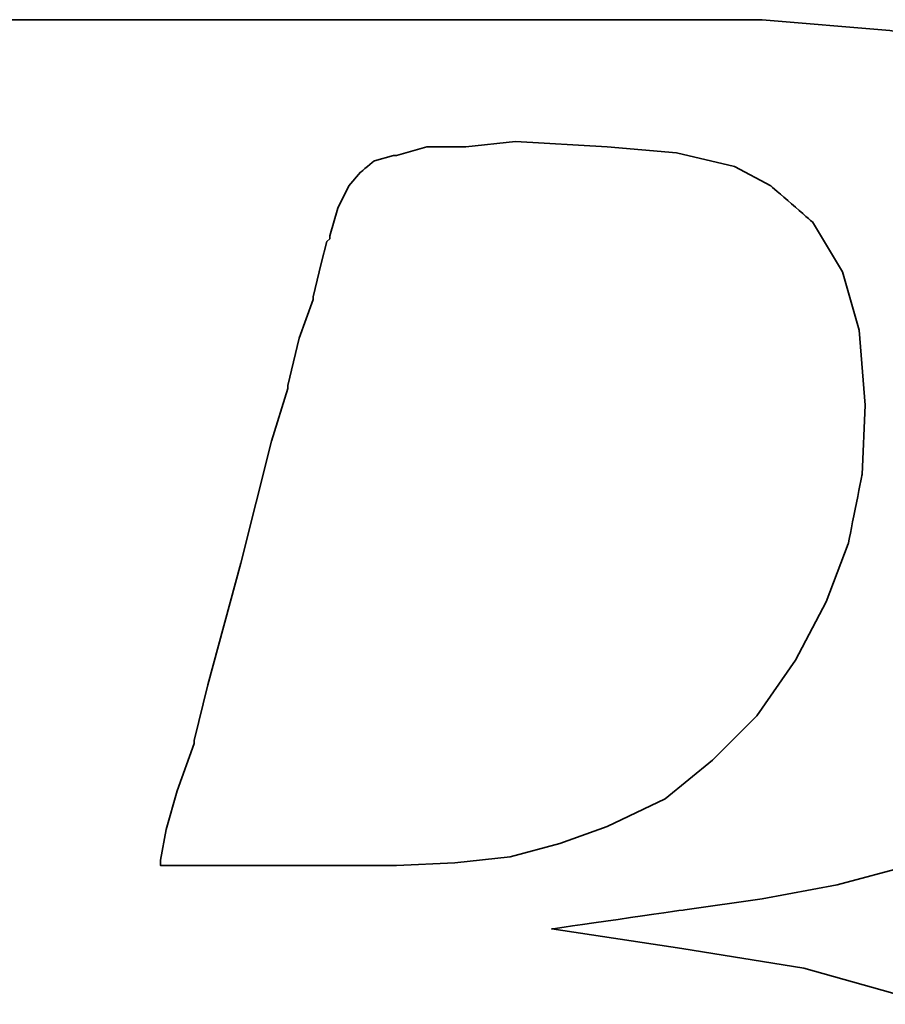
# Model space of a CAD drawing. Header units: millimetres. Extents: x 443 to 3685, y -1599 to 860.
# Tile 437 of 610: x 2779.28 to 2781.38, y -908.65 to -906.26. Entities that reach past the tile are written whole.
import ezdxf

# ---------------------------------------------------------------- set-up
doc = ezdxf.new("R2010")
doc.units = ezdxf.units.MM
doc.layers.add('DIM', color=4, linetype='CONTINUOUS')
doc.layers.add('layer 1', color=7, linetype='CONTINUOUS')

# ---------------------------------------------------------------- blocks, each defined once
blk = doc.blocks.new('TBI MOTION logo(完整正式版)')
at = {"layer": 'layer 1', "color": 22, "lineweight": 35}
for points, knots in [([(-64.65375, -6.86375), (-64.65375, -6.86375), (-64.84375, -7.29625), (-64.84375, -7.29625), (-64.84375, -7.29625), (-64.84375, -7.29625), (-64.86875, -7.34375), (-64.86875, -7.34375), (-64.86875, -7.34375), (-64.86875, -7.34375), (-64.86875, -7.36875), (-64.86875, -7.36875), (-64.86875, -7.36875), (-64.86875, -7.36875), (-65.15375, -7.65375), (-65.15375, -7.65375), (-65.15375, -7.65375), (-65.15375, -7.65375), (-65.17875, -7.65375), (-65.17875, -7.65375), (-65.17875, -7.65375), (-65.17875, -7.65375), (-65.20375, -7.67875), (-65.20375, -7.67875), (-65.20375, -7.67875), (-65.20375, -7.67875), (-65.58875, -7.87125), (-65.58875, -7.87125), (-65.58875, -7.87125), (-65.58875, -7.87125), (-65.63375, -7.87125), (-65.63375, -7.87125), (-65.63375, -7.87125), (-65.63375, -7.87125), (-65.65875, -7.89375), (-65.65875, -7.89375), (-65.65875, -7.89375), (-65.65875, -7.89375), (-66.09375, -7.94375), (-66.09375, -7.94375), (-66.09375, -7.94375), (-66.09375, -7.94375), (-66.11375, -7.94375), (-66.11375, -7.94375), (-66.11375, -7.94375), (-66.11375, -7.94375), (-66.16375, -7.94375), (-66.16375, -7.94375), (-66.16375, -7.94375), (-66.16375, -7.94375), (-66.30875, -7.94375), (-66.30875, -7.94375), (-66.30875, -7.94375), (-66.30875, -7.94375), (-66.69375, -7.94375), (-66.69375, -7.94375), (-66.69375, -7.94375), (-66.69375, -7.94375), (-67.07375, -7.94375), (-67.07375, -7.94375), (-67.07375, -7.94375), (-67.07375, -7.94375), (-67.12375, -7.94375), (-67.12375, -7.94375), (-67.12375, -7.94375), (-67.12375, -7.94375), (-67.12375, -7.96625), (-67.12375, -7.96625), (-67.12375, -7.96625), (-67.12375, -7.96625), (-67.14875, -7.99125), (-67.14875, -7.99125), (-67.14875, -7.99125), (-67.14875, -7.99125), (-67.24375, -8.34875), (-67.24375, -8.34875), (-67.24375, -8.34875), (-67.24375, -8.34875), (-67.31375, -8.68625), (-67.31375, -8.68625), (-67.31375, -8.68625), (-67.31375, -8.68625), (-67.26875, -8.68625), (-67.26875, -8.68625), (-67.26875, -8.68625), (-67.26875, -8.68625), (-67.07375, -8.68625), (-67.07375, -8.68625), (-67.07375, -8.68625), (-67.07375, -8.68625), (-66.54875, -8.68625), (-66.54875, -8.68625), (-66.54875, -8.68625), (-66.54875, -8.68625), (-65.82625, -8.68625), (-65.82625, -8.68625), (-65.82625, -8.68625), (-65.82625, -8.68625), (-65.01375, -8.68625), (-65.01375, -8.68625), (-65.01375, -8.68625), (-65.01375, -8.68625), (-64.05375, -8.68625), (-64.05375, -8.68625), (-64.05375, -8.68625), (-64.05375, -8.68625), (-62.08375, -8.68625), (-62.08375, -8.68625), (-62.08375, -8.68625), (-62.08375, -8.68625), (-60.06875, -8.68625), (-60.06875, -8.68625), (-60.06875, -8.68625), (-60.06875, -8.68625), (-59.10875, -8.68625), (-59.10875, -8.68625), (-59.10875, -8.68625), (-59.10875, -8.68625), (-58.29375, -8.68625), (-58.29375, -8.68625), (-58.29375, -8.68625), (-58.29375, -8.68625), (-57.57375, -8.68625), (-57.57375, -8.68625), (-57.57375, -8.68625), (-57.57375, -8.68625), (-57.04875, -8.68625), (-57.04875, -8.68625), (-57.04875, -8.68625), (-57.04875, -8.68625), (-56.85375, -8.68625), (-56.85375, -8.68625), (-56.85375, -8.68625), (-56.85375, -8.68625), (-56.70875, -8.68625), (-56.70875, -8.68625), (-56.70875, -8.68625), (-56.70875, -8.68625), (-56.61375, -8.68625), (-56.61375, -8.68625), (-56.61375, -8.68625), (-56.61375, -8.68625), (-56.56875, -8.68625), (-56.56875, -8.68625), (-56.56875, -8.68625), (-56.56875, -8.68625), (-55.65375, -8.63875), (-55.65375, -8.63875), (-55.65375, -8.63875), (-55.65375, -8.63875), (-54.76875, -8.51875), (-54.76875, -8.51875), (-54.76875, -8.51875), (-54.76875, -8.51875), (-53.90375, -8.30375), (-53.90375, -8.30375), (-53.90375, -8.30375), (-53.90375, -8.30375), (-53.08875, -8.03875), (-53.08875, -8.03875), (-53.08875, -8.03875), (-53.08875, -8.03875), (-52.34375, -7.65375), (-52.34375, -7.65375), (-52.34375, -7.65375), (-52.34375, -7.65375), (-51.69875, -7.29625), (-51.69875, -7.29625), (-51.69875, -7.29625), (-51.69875, -7.29625), (-51.21875, -6.91125), (-51.21875, -6.91125), (-51.21875, -6.91125), (-51.21875, -6.91125), (-50.83375, -6.50375), (-50.83375, -6.50375), (-50.83375, -6.50375), (-50.83375, -6.50375), (-50.44875, -5.94875), (-50.44875, -5.94875), (-50.44875, -5.94875), (-50.44875, -5.94875), (-50.13875, -5.30375), (-50.13875, -5.30375), (-50.13875, -5.30375), (-50.13875, -5.30375), (-49.99375, -4.65375), (-49.99375, -4.65375), (-49.99375, -4.65375), (-49.99375, -4.65375), (-49.92375, -3.98375), (-49.92375, -3.98375), (-49.92375, -3.98375), (-49.92375, -3.98375), (-49.99375, -3.19374), (-49.99375, -3.19374), (-49.99375, -3.19374), (-49.99375, -3.19374), (-50.23374, -2.44874), (-50.23374, -2.44874), (-50.23374, -2.44874), (-50.23374, -2.44874), (-50.59375, -1.87374), (-50.59375, -1.87374), (-50.59375, -1.87374), (-50.59375, -1.87374), (-51.09875, -1.31874), (-51.09875, -1.31874), (-51.09875, -1.31874), (-51.09875, -1.31874), (-51.74375, -0.81875), (-51.74375, -0.81875), (-51.74375, -0.81875), (-51.74375, -0.81875), (-52.53875, -0.48125), (-52.53875, -0.48125), (-52.53875, -0.48125), (-52.53875, -0.48125), (-53.47375, -0.21875), (-53.47375, -0.21875), (-53.47375, -0.21875), (-53.47375, -0.21875), (-54.52875, -0.04874), (-54.52875, -0.04874), (-54.52875, -0.04874), (-54.52875, -0.04874), (-55.65375, 0.12125), (-55.65375, 0.12125), (-55.65375, 0.12125), (-55.65375, 0.12125), (-54.50375, 0.28624), (-54.50375, 0.28624), (-54.50375, 0.28624), (-54.50375, 0.28624), (-53.83375, 0.38124), (-53.83375, 0.38124), (-53.83375, 0.38124), (-53.83375, 0.38124), (-53.18375, 0.50125), (-53.18375, 0.50125), (-53.18375, 0.50125), (-53.18375, 0.50125), (-52.55875, 0.66874), (-52.55875, 0.66874), (-52.55875, 0.66874), (-52.55875, 0.66874), (-52.03375, 0.86124), (-52.03375, 0.86124), (-52.03375, 0.86124), (-52.03375, 0.86124), (-51.50374, 1.03124), (-51.50374, 1.03124), (-51.50374, 1.03124), (-51.50374, 1.03124), (-51.09875, 1.27125), (-51.09875, 1.27125), (-51.09875, 1.27125), (-51.09875, 1.27125), (-50.71375, 1.48624), (-50.71375, 1.48624), (-50.71375, 1.48624), (-50.71375, 1.48624), (-50.37625, 1.77625), (-50.37625, 1.77625), (-50.37625, 1.77625), (-50.37625, 1.77625), (-49.82375, 2.37625), (-49.82375, 2.37625), (-49.82375, 2.37625), (-49.82375, 2.37625), (-49.41875, 2.99625), (-49.41875, 2.99625), (-49.41875, 2.99625), (-49.41875, 2.99625), (-49.22375, 3.76625), (-49.22375, 3.76625), (-49.22375, 3.76625), (-49.22375, 3.76625), (-49.15375, 4.50874), (-49.15375, 4.50874), (-49.15375, 4.50874), (-49.15375, 4.50874), (-49.20375, 5.25125), (-49.20375, 5.25125), (-49.20375, 5.25125), (-49.20375, 5.25125), (-49.41875, 5.92625), (-49.41875, 5.92625), (-49.41875, 5.92625), (-49.41875, 5.92625), (-49.77875, 6.47625), (-49.77875, 6.47625), (-49.77875, 6.47625), (-49.77875, 6.47625), (-50.33125, 7.02624), (-50.33125, 7.02624), (-50.33125, 7.02624), (-50.33125, 7.02624), (-51.00125, 7.43625), (-51.00125, 7.43625), (-51.00125, 7.43625), (-51.00125, 7.43625), (-51.79375, 7.72625), (-51.79375, 7.72625), (-51.79375, 7.72625), (-51.79375, 7.72625), (-52.72875, 7.89124), (-52.72875, 7.89124), (-52.72875, 7.89124), (-52.72875, 7.89124), (-53.83375, 7.98625), (-53.83375, 7.98625), (-53.83375, 7.98625), (-53.83375, 7.98625), (-53.92875, 7.98625), (-53.92875, 7.98625), (-53.92875, 7.98625), (-53.92875, 7.98625), (-54.26375, 7.98625), (-54.26375, 7.98625), (-54.26375, 7.98625), (-54.26375, 7.98625), (-54.74375, 7.98625), (-54.74375, 7.98625), (-54.74375, 7.98625), (-54.74375, 7.98625), (-55.36875, 7.98625), (-55.36875, 7.98625), (-55.36875, 7.98625), (-55.36875, 7.98625), (-56.13375, 7.98625), (-56.13375, 7.98625), (-56.13375, 7.98625), (-56.13375, 7.98625), (-56.94875, 7.98625), (-56.94875, 7.98625), (-56.94875, 7.98625), (-56.94875, 7.98625), (-58.77625, 7.98625), (-58.77625, 7.98625), (-58.77625, 7.98625), (-58.77625, 7.98625), (-60.59875, 7.98625), (-60.59875, 7.98625), (-60.59875, 7.98625), (-60.59875, 7.98625), (-61.41375, 7.98625), (-61.41375, 7.98625), (-61.41375, 7.98625), (-61.41375, 7.98625), (-62.17875, 7.98625), (-62.17875, 7.98625), (-62.17875, 7.98625), (-62.17875, 7.98625), (-62.80375, 7.98625), (-62.80375, 7.98625), (-62.80375, 7.98625), (-62.80375, 7.98625), (-63.30625, 7.98625), (-63.30625, 7.98625), (-63.30625, 7.98625), (-63.30625, 7.98625), (-63.57375, 7.98625), (-63.57375, 7.98625), (-63.57375, 7.98625), (-63.57375, 7.98625), (-63.57375, 7.96375), (-63.57375, 7.96375), (-63.57375, 7.96375), (-63.57375, 7.96375), (-63.59875, 7.94125), (-63.59875, 7.94125), (-63.59875, 7.94125), (-63.59875, 7.94125), (-63.69375, 7.55625), (-63.69375, 7.55625), (-63.69375, 7.55625), (-63.69375, 7.55625), (-63.76375, 7.24624), (-63.76375, 7.24624), (-63.76375, 7.24624), (-63.76375, 7.24624), (-63.23875, 7.24624), (-63.23875, 7.24624), (-63.23875, 7.24624), (-63.23875, 7.24624), (-62.75875, 7.24624), (-62.75875, 7.24624), (-62.75875, 7.24624), (-62.75875, 7.24624), (-62.61125, 7.24624), (-62.61125, 7.24624), (-62.61125, 7.24624), (-62.61125, 7.24624), (-62.56625, 7.24624), (-62.56625, 7.24624), (-62.56625, 7.24624), (-62.56625, 7.24624), (-62.22875, 7.24624), (-62.22875, 7.24624), (-62.22875, 7.24624), (-62.22875, 7.24624), (-62.20375, 7.24624), (-62.20375, 7.24624), (-62.20375, 7.24624), (-62.20375, 7.24624), (-62.17875, 7.21875), (-62.17875, 7.21875), (-62.17875, 7.21875), (-62.17875, 7.21875), (-61.96375, 7.17125), (-61.96375, 7.17125), (-61.96375, 7.17125), (-61.96375, 7.17125), (-61.72375, 7.12624), (-61.72375, 7.12624), (-61.72375, 7.12624), (-61.72375, 7.12624), (-61.70375, 7.12624), (-61.70375, 7.12624), (-61.70375, 7.12624), (-61.70375, 7.12624), (-61.55875, 7.07624), (-61.55875, 7.07624), (-61.55875, 7.07624), (-61.55875, 7.07624), (-61.50875, 7.07624), (-61.50875, 7.07624), (-61.50875, 7.07624), (-61.50875, 7.07624), (-61.48375, 7.02624), (-61.48375, 7.02624), (-61.48375, 7.02624), (-61.48375, 7.02624), (-61.31875, 6.83375), (-61.31875, 6.83375), (-61.31875, 6.83375), (-61.31875, 6.83375), (-61.29375, 6.81125), (-61.29375, 6.81125), (-61.29375, 6.81125), (-61.29375, 6.81125), (-61.29375, 6.78625), (-61.29375, 6.78625), (-61.29375, 6.78625), (-61.29375, 6.78625), (-61.19875, 6.50124), (-61.19875, 6.50124), (-61.19875, 6.50124), (-61.19875, 6.50124), (-61.17375, 6.45124), (-61.17375, 6.45124), (-61.17375, 6.45124), (-61.17375, 6.45124), (-61.19875, 6.40625), (-61.19875, 6.40625), (-61.19875, 6.40625), (-61.19875, 6.40625), (-61.26875, 5.99624), (-61.26875, 5.99624), (-61.26875, 5.99624), (-61.26875, 5.99624), (-61.26875, 5.85125), (-61.26875, 5.85125), (-61.26875, 5.85125), (-61.26875, 5.85125), (-61.26875, 5.82625), (-61.26875, 5.82625), (-61.26875, 5.82625), (-61.26875, 5.82625), (-61.29375, 5.80625), (-61.29375, 5.80625), (-61.29375, 5.80625), (-61.29375, 5.80625), (-61.34125, 5.66125), (-61.34125, 5.66125), (-61.34125, 5.66125), (-61.34125, 5.66125), (-61.41375, 5.44625), (-61.41375, 5.44625), (-61.41375, 5.44625), (-61.41375, 5.44625), (-61.48375, 5.15625), (-61.48375, 5.15625), (-61.48375, 5.15625), (-61.48375, 5.15625), (-61.58375, 4.82124), (-61.58375, 4.82124), (-61.58375, 4.82124), (-61.58375, 4.82124), (-61.79875, 4.00375), (-61.79875, 4.00375), (-61.79875, 4.00375), (-61.79875, 4.00375), (-62.05875, 2.99625), (-62.05875, 2.99625), (-62.05875, 2.99625), (-62.05875, 2.99625), (-62.34875, 1.91625), (-62.34875, 1.91625), (-62.34875, 1.91625), (-62.34875, 1.91625), (-62.97375, -0.41124), (-62.97375, -0.41124), (-62.97375, -0.41124), (-62.97375, -0.41124), (-63.59875, -2.75875), (-63.59875, -2.75875), (-63.59875, -2.75875), (-63.59875, -2.75875), (-63.88375, -3.86374), (-63.88375, -3.86374), (-63.88375, -3.86374), (-63.88375, -3.86374), (-64.14875, -4.82374), (-64.14875, -4.82374), (-64.14875, -4.82374), (-64.14875, -4.82374), (-64.36375, -5.64125), (-64.36375, -5.64125), (-64.36375, -5.64125), (-64.36375, -5.64125), (-64.43625, -5.97625), (-64.43625, -5.97625), (-64.43625, -5.97625), (-64.43625, -5.97625), (-64.50875, -6.28625), (-64.50875, -6.28625), (-64.50875, -6.28625), (-64.50875, -6.28625), (-64.50875, -6.30875), (-64.50875, -6.30875), (-64.50875, -6.30875), (-64.50875, -6.30875), (-64.57875, -6.50375), (-64.57875, -6.50375), (-64.57875, -6.50375), (-64.57875, -6.50375), (-64.62875, -6.69625), (-64.62875, -6.69625), (-64.62875, -6.69625), (-64.62875, -6.69625), (-64.62875, -6.76875), (-64.62875, -6.76875), (-64.62875, -6.76875), (-64.62875, -6.76875), (-64.62875, -6.81375), (-64.62875, -6.81375), (-64.62875, -6.81375), (-64.62875, -6.81375), (-64.62875, -6.83875), (-64.62875, -6.83875), (-64.62875, -6.83875), (-64.62875, -6.83875), (-64.65375, -6.86375), (-64.65375, -6.86375)], [0, 0, 0, 0, 0.0071942, 0.0071942, 0.0071942, 0.0071943, 0.0143885, 0.0143885, 0.0143885, 0.0143885, 0.0215827, 0.0215827, 0.0215827, 0.0215827, 0.028777, 0.028777, 0.028777, 0.028777, 0.0359712, 0.0359712, 0.0359712, 0.0359712, 0.0431655, 0.0431655, 0.0431655, 0.0431655, 0.0503597, 0.0503597, 0.0503597, 0.0503597, 0.057554, 0.057554, 0.057554, 0.057554, 0.0647482, 0.0647482, 0.0647482, 0.0647482, 0.0719424, 0.0719424, 0.0719424, 0.0719425, 0.0791367, 0.0791367, 0.0791367, 0.0791367, 0.0863309, 0.0863309, 0.0863309, 0.0863309, 0.0935252, 0.0935252, 0.0935252, 0.0935252, 0.1007194, 0.1007194, 0.1007194, 0.1007194, 0.1079137, 0.1079137, 0.1079137, 0.1079137, 0.1151079, 0.1151079, 0.1151079, 0.1151079, 0.1223022, 0.1223022, 0.1223022, 0.1223022, 0.1294964, 0.1294964, 0.1294964, 0.1294964, 0.1366906, 0.1366906, 0.1366906, 0.1366907, 0.1438849, 0.1438849, 0.1438849, 0.1438849, 0.1510791, 0.1510791, 0.1510791, 0.1510791, 0.1582734, 0.1582734, 0.1582734, 0.1582734, 0.1654676, 0.1654676, 0.1654676, 0.1654676, 0.1726619, 0.1726619, 0.1726619, 0.1726619, 0.1798561, 0.1798561, 0.1798561, 0.1798561, 0.1870504, 0.1870504, 0.1870504, 0.1870504, 0.1942446, 0.1942446, 0.1942446, 0.1942446, 0.2014388, 0.2014388, 0.2014388, 0.2014389, 0.2086331, 0.2086331, 0.2086331, 0.2086331, 0.2158273, 0.2158273, 0.2158273, 0.2158273, 0.2230216, 0.2230216, 0.2230216, 0.2230216, 0.2302158, 0.2302158, 0.2302158, 0.2302158, 0.2374101, 0.2374101, 0.2374101, 0.2374101, 0.2446043, 0.2446043, 0.2446043, 0.2446043, 0.2517986, 0.2517986, 0.2517986, 0.2517986, 0.2589928, 0.2589928, 0.2589928, 0.2589928, 0.2661871, 0.2661871, 0.2661871, 0.2661871, 0.2733813, 0.2733813, 0.2733813, 0.2733813, 0.2805755, 0.2805755, 0.2805755, 0.2805755, 0.2877698, 0.2877698, 0.2877698, 0.2877698, 0.294964, 0.294964, 0.294964, 0.294964, 0.3021583, 0.3021583, 0.3021583, 0.3021583, 0.3093525, 0.3093525, 0.3093525, 0.3093525, 0.3165468, 0.3165468, 0.3165468, 0.3165468, 0.323741, 0.323741, 0.323741, 0.323741, 0.3309353, 0.3309353, 0.3309353, 0.3309353, 0.3381295, 0.3381295, 0.3381295, 0.3381295, 0.3453237, 0.3453237, 0.3453237, 0.3453238, 0.352518, 0.352518, 0.352518, 0.352518, 0.3597122, 0.3597122, 0.3597122, 0.3597122, 0.3669065, 0.3669065, 0.3669065, 0.3669065, 0.3741007, 0.3741007, 0.3741007, 0.3741007, 0.381295, 0.381295, 0.381295, 0.381295, 0.3884892, 0.3884892, 0.3884892, 0.3884892, 0.3956835, 0.3956835, 0.3956835, 0.3956835, 0.4028777, 0.4028777, 0.4028777, 0.4028777, 0.4100719, 0.4100719, 0.4100719, 0.410072, 0.4172662, 0.4172662, 0.4172662, 0.4172662, 0.4244604, 0.4244604, 0.4244604, 0.4244604, 0.4316547, 0.4316547, 0.4316547, 0.4316547, 0.4388489, 0.4388489, 0.4388489, 0.4388489, 0.4460432, 0.4460432, 0.4460432, 0.4460432, 0.4532374, 0.4532374, 0.4532374, 0.4532374, 0.4604317, 0.4604317, 0.4604317, 0.4604317, 0.4676259, 0.4676259, 0.4676259, 0.4676259, 0.4748201, 0.4748201, 0.4748201, 0.4748202, 0.4820144, 0.4820144, 0.4820144, 0.4820144, 0.4892086, 0.4892086, 0.4892086, 0.4892086, 0.4964029, 0.4964029, 0.4964029, 0.4964029, 0.5035971, 0.5035971, 0.5035971, 0.5035971, 0.5107914, 0.5107914, 0.5107914, 0.5107914, 0.5179856, 0.5179856, 0.5179856, 0.5179856, 0.5251799, 0.5251799, 0.5251799, 0.5251799, 0.5323741, 0.5323741, 0.5323741, 0.5323741, 0.5395683, 0.5395683, 0.5395683, 0.5395684, 0.5467626, 0.5467626, 0.5467626, 0.5467626, 0.5539568, 0.5539568, 0.5539568, 0.5539568, 0.5611511, 0.5611511, 0.5611511, 0.5611511, 0.5683453, 0.5683453, 0.5683453, 0.5683453, 0.5755396, 0.5755396, 0.5755396, 0.5755396, 0.5827338, 0.5827338, 0.5827338, 0.5827338, 0.5899281, 0.5899281, 0.5899281, 0.5899281, 0.5971223, 0.5971223, 0.5971223, 0.5971223, 0.6043165, 0.6043165, 0.6043165, 0.6043166, 0.6115108, 0.6115108, 0.6115108, 0.6115108, 0.618705, 0.618705, 0.618705, 0.618705, 0.6258993, 0.6258993, 0.6258993, 0.6258993, 0.6330935, 0.6330935, 0.6330935, 0.6330935, 0.6402878, 0.6402878, 0.6402878, 0.6402878, 0.647482, 0.647482, 0.647482, 0.647482, 0.6546763, 0.6546763, 0.6546763, 0.6546763, 0.6618705, 0.6618705, 0.6618705, 0.6618705, 0.6690647, 0.6690647, 0.6690647, 0.6690648, 0.676259, 0.676259, 0.676259, 0.676259, 0.6834532, 0.6834532, 0.6834532, 0.6834532, 0.6906475, 0.6906475, 0.6906475, 0.6906475, 0.6978417, 0.6978417, 0.6978417, 0.6978417, 0.705036, 0.705036, 0.705036, 0.705036, 0.7122302, 0.7122302, 0.7122302, 0.7122302, 0.7194245, 0.7194245, 0.7194245, 0.7194245, 0.7266187, 0.7266187, 0.7266187, 0.7266187, 0.7338129, 0.7338129, 0.7338129, 0.733813, 0.7410072, 0.7410072, 0.7410072, 0.7410072, 0.7482014, 0.7482014, 0.7482014, 0.7482014, 0.7553957, 0.7553957, 0.7553957, 0.7553957, 0.7625899, 0.7625899, 0.7625899, 0.7625899, 0.7697842, 0.7697842, 0.7697842, 0.7697842, 0.7769784, 0.7769784, 0.7769784, 0.7769784, 0.7841727, 0.7841727, 0.7841727, 0.7841727, 0.7913669, 0.7913669, 0.7913669, 0.7913669, 0.7985612, 0.7985612, 0.7985612, 0.7985612, 0.8057554, 0.8057554, 0.8057554, 0.8057554, 0.8129496, 0.8129496, 0.8129496, 0.8129497, 0.8201439, 0.8201439, 0.8201439, 0.8201439, 0.8273381, 0.8273381, 0.8273381, 0.8273381, 0.8345324, 0.8345324, 0.8345324, 0.8345324, 0.8417266, 0.8417266, 0.8417266, 0.8417266, 0.8489209, 0.8489209, 0.8489209, 0.8489209, 0.8561151, 0.8561151, 0.8561151, 0.8561151, 0.8633094, 0.8633094, 0.8633094, 0.8633094, 0.8705036, 0.8705036, 0.8705036, 0.8705036, 0.8776978, 0.8776978, 0.8776978, 0.8776979, 0.8848921, 0.8848921, 0.8848921, 0.8848921, 0.8920863, 0.8920863, 0.8920863, 0.8920863, 0.8992806, 0.8992806, 0.8992806, 0.8992806, 0.9064748, 0.9064748, 0.9064748, 0.9064748, 0.9136691, 0.9136691, 0.9136691, 0.9136691, 0.9208633, 0.9208633, 0.9208633, 0.9208633, 0.9280576, 0.9280576, 0.9280576, 0.9280576, 0.9352518, 0.9352518, 0.9352518, 0.9352518, 0.942446, 0.942446, 0.942446, 0.9424461, 0.9496403, 0.9496403, 0.9496403, 0.9496403, 0.9568345, 0.9568345, 0.9568345, 0.9568345, 0.9640288, 0.9640288, 0.9640288, 0.9640288, 0.971223, 0.971223, 0.971223, 0.971223, 0.9784173, 0.9784173, 0.9784173, 0.9784173, 0.9856115, 0.9856115, 0.9856115, 0.9856115, 0.9928058, 0.9928058, 0.9928058, 0.9928058, 1, 1, 1, 1]), ([(-57.50375, 6.35625), (-57.50375, 6.35625), (-57.57375, 6.11625), (-57.57375, 6.11625), (-57.57375, 6.11625), (-57.57375, 6.11625), (-57.57375, 6.09125), (-57.57375, 6.09125), (-57.57375, 6.09125), (-57.57375, 6.09125), (-57.59875, 6.06625), (-57.59875, 6.06625), (-57.59875, 6.06625), (-57.59875, 6.06625), (-57.64875, 5.87625), (-57.64875, 5.87625), (-57.64875, 5.87625), (-57.64875, 5.87625), (-57.71875, 5.58875), (-57.71875, 5.58875), (-57.71875, 5.58875), (-57.71875, 5.58875), (-57.71875, 5.56625), (-57.71875, 5.56625), (-57.71875, 5.56625), (-57.71875, 5.56625), (-57.83875, 5.23125), (-57.83875, 5.23125), (-57.83875, 5.23125), (-57.83875, 5.23125), (-57.93625, 4.82124), (-57.93625, 4.82124), (-57.93625, 4.82124), (-57.93625, 4.82124), (-57.93625, 4.79624), (-57.93625, 4.79624), (-57.93625, 4.79624), (-57.93625, 4.79624), (-58.07875, 4.34125), (-58.07875, 4.34125), (-58.07875, 4.34125), (-58.07875, 4.34125), (-58.34375, 3.28625), (-58.34375, 3.28625), (-58.34375, 3.28625), (-58.34375, 3.28625), (-58.62875, 2.23124), (-58.62875, 2.23124), (-58.62875, 2.23124), (-58.62875, 2.23124), (-58.74875, 1.75125), (-58.74875, 1.75125), (-58.74875, 1.75125), (-58.74875, 1.75125), (-58.74875, 1.72625), (-58.74875, 1.72625), (-58.74875, 1.72625), (-58.74875, 1.72625), (-58.89375, 1.31625), (-58.89375, 1.31625), (-58.89375, 1.31625), (-58.89375, 1.31625), (-58.98875, 0.98124), (-58.98875, 0.98124), (-58.98875, 0.98124), (-58.98875, 0.98124), (-59.03875, 0.71625), (-59.03875, 0.71625), (-59.03875, 0.71625), (-59.03875, 0.71625), (-59.03875, 0.66874), (-59.03875, 0.66874), (-59.03875, 0.66874), (-59.03875, 0.66874), (-58.91875, 0.66874), (-58.91875, 0.66874), (-58.91875, 0.66874), (-58.91875, 0.66874), (-58.53375, 0.66874), (-58.53375, 0.66874), (-58.53375, 0.66874), (-58.53375, 0.66874), (-58.10375, 0.66874), (-58.10375, 0.66874), (-58.10375, 0.66874), (-58.10375, 0.66874), (-57.66875, 0.66874), (-57.66875, 0.66874), (-57.66875, 0.66874), (-57.66875, 0.66874), (-57.33375, 0.66874), (-57.33375, 0.66874), (-57.33375, 0.66874), (-57.33375, 0.66874), (-57.09375, 0.66874), (-57.09375, 0.66874), (-57.09375, 0.66874), (-57.09375, 0.66874), (-56.99875, 0.66874), (-56.99875, 0.66874), (-56.99875, 0.66874), (-56.99875, 0.66874), (-56.49375, 0.69374), (-56.49375, 0.69374), (-56.49375, 0.69374), (-56.49375, 0.69374), (-56.01375, 0.74374), (-56.01375, 0.74374), (-56.01375, 0.74374), (-56.01375, 0.74374), (-55.58375, 0.86124), (-55.58375, 0.86124), (-55.58375, 0.86124), (-55.58375, 0.86124), (-55.17375, 1.00624), (-55.17375, 1.00624), (-55.17375, 1.00624), (-55.17375, 1.00624), (-54.67375, 1.24625), (-54.67375, 1.24625), (-54.67375, 1.24625), (-54.67375, 1.24625), (-54.26375, 1.58124), (-54.26375, 1.58124), (-54.26375, 1.58124), (-54.26375, 1.58124), (-53.87875, 1.96374), (-53.87875, 1.96374), (-53.87875, 1.96374), (-53.87875, 1.96374), (-53.54375, 2.44625), (-53.54375, 2.44625), (-53.54375, 2.44625), (-53.54375, 2.44625), (-53.27875, 2.95125), (-53.27875, 2.95125), (-53.27875, 2.95125), (-53.27875, 2.95125), (-53.08875, 3.45124), (-53.08875, 3.45124), (-53.08875, 3.45124), (-53.08875, 3.45124), (-52.96875, 4.05124), (-52.96875, 4.05124), (-52.96875, 4.05124), (-52.96875, 4.05124), (-52.94375, 4.65125), (-52.94375, 4.65125), (-52.94375, 4.65125), (-52.94375, 4.65125), (-52.99375, 5.30125), (-52.99375, 5.30125), (-52.99375, 5.30125), (-52.99375, 5.30125), (-53.13875, 5.80625), (-53.13875, 5.80625), (-53.13875, 5.80625), (-53.13875, 5.80625), (-53.39875, 6.23625), (-53.39875, 6.23625), (-53.39875, 6.23625), (-53.39875, 6.23625), (-53.75875, 6.54875), (-53.75875, 6.54875), (-53.75875, 6.54875), (-53.75875, 6.54875), (-54.07375, 6.71625), (-54.07375, 6.71625), (-54.07375, 6.71625), (-54.07375, 6.71625), (-54.57375, 6.83375), (-54.57375, 6.83375), (-54.57375, 6.83375), (-54.57375, 6.83375), (-55.17375, 6.88625), (-55.17375, 6.88625), (-55.17375, 6.88625), (-55.17375, 6.88625), (-55.96875, 6.93125), (-55.96875, 6.93125), (-55.96875, 6.93125), (-55.96875, 6.93125), (-56.39875, 6.88625), (-56.39875, 6.88625), (-56.39875, 6.88625), (-56.39875, 6.88625), (-56.42125, 6.88625), (-56.42125, 6.88625), (-56.42125, 6.88625), (-56.42125, 6.88625), (-56.73375, 6.88625), (-56.73375, 6.88625), (-56.73375, 6.88625), (-56.73375, 6.88625), (-56.99875, 6.81125), (-56.99875, 6.81125), (-56.99875, 6.81125), (-56.99875, 6.81125), (-57.02375, 6.81125), (-57.02375, 6.81125), (-57.02375, 6.81125), (-57.02375, 6.81125), (-57.18875, 6.76625), (-57.18875, 6.76625), (-57.18875, 6.76625), (-57.18875, 6.76625), (-57.30875, 6.66625), (-57.30875, 6.66625), (-57.30875, 6.66625), (-57.30875, 6.66625), (-57.40875, 6.54875), (-57.40875, 6.54875), (-57.40875, 6.54875), (-57.40875, 6.54875), (-57.50375, 6.35625), (-57.50375, 6.35625)], [0, 0, 0, 0, 0.0185185, 0.0185185, 0.0185185, 0.0185185, 0.037037, 0.037037, 0.037037, 0.037037, 0.0555556, 0.0555556, 0.0555556, 0.0555556, 0.0740741, 0.0740741, 0.0740741, 0.0740741, 0.0925926, 0.0925926, 0.0925926, 0.0925926, 0.1111111, 0.1111111, 0.1111111, 0.1111111, 0.1296296, 0.1296296, 0.1296296, 0.1296296, 0.1481481, 0.1481481, 0.1481481, 0.1481482, 0.1666667, 0.1666667, 0.1666667, 0.1666667, 0.1851852, 0.1851852, 0.1851852, 0.1851852, 0.2037037, 0.2037037, 0.2037037, 0.2037037, 0.2222222, 0.2222222, 0.2222222, 0.2222222, 0.2407407, 0.2407407, 0.2407407, 0.2407408, 0.2592593, 0.2592593, 0.2592593, 0.2592593, 0.2777778, 0.2777778, 0.2777778, 0.2777778, 0.2962963, 0.2962963, 0.2962963, 0.2962963, 0.3148148, 0.3148148, 0.3148148, 0.3148148, 0.3333333, 0.3333333, 0.3333333, 0.3333333, 0.3518519, 0.3518519, 0.3518519, 0.3518519, 0.3703704, 0.3703704, 0.3703704, 0.3703704, 0.3888889, 0.3888889, 0.3888889, 0.3888889, 0.4074074, 0.4074074, 0.4074074, 0.4074074, 0.4259259, 0.4259259, 0.4259259, 0.4259259, 0.4444444, 0.4444444, 0.4444444, 0.4444445, 0.462963, 0.462963, 0.462963, 0.462963, 0.4814815, 0.4814815, 0.4814815, 0.4814815, 0.5, 0.5, 0.5, 0.5, 0.5185185, 0.5185185, 0.5185185, 0.5185185, 0.537037, 0.537037, 0.537037, 0.537037, 0.5555556, 0.5555556, 0.5555556, 0.5555556, 0.5740741, 0.5740741, 0.5740741, 0.5740741, 0.5925926, 0.5925926, 0.5925926, 0.5925926, 0.6111111, 0.6111111, 0.6111111, 0.6111111, 0.6296296, 0.6296296, 0.6296296, 0.6296296, 0.6481481, 0.6481481, 0.6481481, 0.6481482, 0.6666667, 0.6666667, 0.6666667, 0.6666667, 0.6851852, 0.6851852, 0.6851852, 0.6851852, 0.7037037, 0.7037037, 0.7037037, 0.7037037, 0.7222222, 0.7222222, 0.7222222, 0.7222222, 0.7407407, 0.7407407, 0.7407407, 0.7407408, 0.7592593, 0.7592593, 0.7592593, 0.7592593, 0.7777778, 0.7777778, 0.7777778, 0.7777778, 0.7962963, 0.7962963, 0.7962963, 0.7962963, 0.8148148, 0.8148148, 0.8148148, 0.8148148, 0.8333333, 0.8333333, 0.8333333, 0.8333333, 0.8518519, 0.8518519, 0.8518519, 0.8518519, 0.8703704, 0.8703704, 0.8703704, 0.8703704, 0.8888889, 0.8888889, 0.8888889, 0.8888889, 0.9074074, 0.9074074, 0.9074074, 0.9074074, 0.9259259, 0.9259259, 0.9259259, 0.9259259, 0.9444444, 0.9444444, 0.9444444, 0.9444445, 0.962963, 0.962963, 0.962963, 0.962963, 0.9814815, 0.9814815, 0.9814815, 0.9814815, 1, 1, 1, 1])]:
    blk.add_open_spline(points, degree=3, knots=knots, dxfattribs=at)

msp = doc.modelspace()

# ---------------------------------------------------------------- block references
at = {"layer": 'DIM', "color": 7, "xscale": 0.2802190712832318, "yscale": 0.2802190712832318, "zscale": 0.2802190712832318}
msp.add_blockref('TBI MOTION logo(完整正式版)', (2796.1691, -908.5022), dxfattribs=at)

doc.saveas('drawing.dxf')
